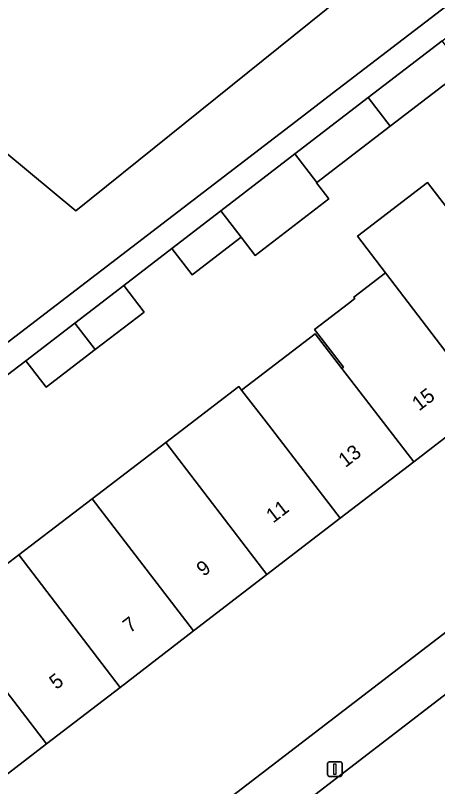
# Model space of a CAD drawing. Extents: x 159352 to 160617, y 385888 to 387323.
# Drawn here: x 159771.7 to 159800.7, y 386870.8 to 386923.8 of the extents above; entities that cross this region are included whole.
import ezdxf

# ---------------------------------------------------------------- set-up
doc = ezdxf.new("R2010")
doc.units = 0
for name, color, linetype in [('IMGEO_Erf', 7, 'Continuous'), ('IMGEO_Groenvoorziening', 7, 'Continuous'), ('IMGEO_Lichtmast', 7, 'Continuous'), ('IMGEO_Pand', 7, 'Continuous'), ('IMGEO_Pand_nummerreeks', 7, 'Continuous'), ('IMGEO_Rijbaan_lokaal_open', 7, 'Continuous'), ('IMGEO_Voetpad_open', 7, 'Continuous')]:
    doc.layers.add(name, color=color, linetype=linetype)

msp = doc.modelspace()

# ---------------------------------------------------------------- linework, layer by layer
at = {"layer": 'IMGEO_Erf'}
msp.add_lwpolyline([(159860.725, 386927.055), (159853.856, 386936.105), (159849.215, 386932.539), (159849.641, 386931.985), (159844.498, 386928.033), (159839.446, 386924.152), (159834.401, 386920.276), (159829.349, 386916.394), (159824.296, 386912.512), (159819.251, 386908.636), (159814.206, 386904.76), (159809.154, 386900.878), (159804.102, 386896.997), (159799.065, 386893.127), (159794.013, 386889.245), (159788.968, 386885.369), (159783.932, 386881.5), (159778.871, 386877.611), (159773.819, 386873.73), (159768.774, 386869.854), (159763.584, 386865.866), (159761.45, 386868.643), (159758.956, 386866.727), (159767.092, 386855.2)], close=True, dxfattribs=at)
for points in [[(159807.592, 386924.019), (159802.531, 386920.13), (159797.445, 386916.222), (159792.397, 386912.342), (159792.383, 386912.332), (159793.234, 386911.226), (159788.174, 386907.337), (159787.208, 386908.58), (159783.838, 386905.99), (159782.438, 386907.816), (159780.732, 386906.505), (159779.124, 386905.269), (159780.528, 386903.43), (159777.15, 386900.851), (159773.785, 386898.266), (159772.383, 386900.09), (159770.652, 386898.759)], [(159766.818, 386882.843), (159771.901, 386886.729), (159776.943, 386890.583), (159782.023, 386894.467), (159787.042, 386898.304), (159787.232, 386898.058), (159792.286, 386901.947), (159794.13, 386899.559), (159794.232, 386899.637), (159792.237, 386902.233), (159794.578, 386904.032), (159795.015, 386904.369), (159794.943, 386904.462), (159797.127, 386906.141), (159795.2, 386908.668), (159800.015, 386912.346), (159801.94, 386909.839)]]:
    msp.add_lwpolyline(points, dxfattribs=at)
at = {"layer": 'IMGEO_Groenvoorziening'}
msp.add_lwpolyline([(159812.301, 387007.409), (159811.561, 387006.471), (159810.681, 387004.435), (159804.942, 386990.514), (159791.233, 386957.826), (159786.993, 386952.388), (159757.688, 386914.015), (159739.847, 386891.186), (159738.432, 386889.367), (159738.656, 386889.094), (159745.023, 386881.34), (159791.255, 386916.774), (159793.459, 386918.463), (159826.254, 386943.598), (159830.425, 386946.795), (159824.988, 386949.948), (159819.622, 386954.983), (159818.184, 386956.527), (159816.563, 386958.532), (159815.161, 386960.695)], dxfattribs=at)
for points in [[(159808.042, 386936.349), (159802.839, 386942.436), (159796.786, 386946.987), (159791.292, 386950.249), (159766.183, 386918.412), (159775.837, 386910.397)], [(159796.786, 386946.987), (159802.839, 386942.436), (159808.042, 386936.349), (159775.837, 386910.397), (159766.183, 386918.412), (159791.292, 386950.249)]]:
    msp.add_lwpolyline(points, close=True, dxfattribs=at)
at = {"layer": 'IMGEO_Lichtmast'}
for p, q in [((159793.147, 386871.587), (159793.147, 386872.387)), ((159793.147, 386872.387), (159793.147, 386871.587)), ((159793.247, 386872.487), (159794.037, 386872.487)), ((159794.037, 386872.487), (159793.247, 386872.487)), ((159794.137, 386872.387), (159794.137, 386871.587)), ((159794.137, 386871.587), (159794.137, 386872.387)), ((159794.037, 386871.487), (159793.247, 386871.487)), ((159793.247, 386871.487), (159794.037, 386871.487))]:
    msp.add_line(p, q, dxfattribs=at)
msp.add_lwpolyline([(159793.567, 386872.362), (159793.717, 386872.362), (159793.717, 386871.612), (159793.567, 386871.612), (159793.567, 386872.362)], dxfattribs=at)
for centre, start, end in [((159793.247, 386872.387), 90, 180), ((159793.247, 386872.387), 90, 180), ((159794.037, 386872.387), 0, 90), ((159794.037, 386872.387), 360, 90), ((159793.247, 386871.587), 180, 270), ((159793.247, 386871.587), 180, 270), ((159794.037, 386871.587), 270, 0), ((159794.037, 386871.587), 270, 0)]:
    msp.add_arc(centre, 0.1, start, end, dxfattribs=at)
at = {"layer": 'IMGEO_Pand'}
for points in [[(159802.531, 386920.13), (159801.031, 386922.104), (159795.941, 386918.193), (159797.445, 386916.222)], [(159797.445, 386916.222), (159795.941, 386918.193), (159790.893, 386914.313), (159792.397, 386912.342)], [(159785.808, 386910.406), (159787.208, 386908.58), (159788.174, 386907.337), (159793.234, 386911.226), (159792.383, 386912.332), (159792.397, 386912.342), (159790.893, 386914.313)], [(159802.243, 386909.935), (159802.177, 386910.021), (159801.94, 386909.839), (159800.015, 386912.346), (159795.2, 386908.668), (159797.127, 386906.141), (159804.102, 386896.997), (159809.154, 386900.878)], [(159787.208, 386908.58), (159785.808, 386910.406), (159782.438, 386907.816), (159783.838, 386905.99)], [(159797.127, 386906.141), (159794.943, 386904.462), (159795.015, 386904.369), (159794.578, 386904.032), (159792.237, 386902.233), (159794.232, 386899.637), (159794.13, 386899.559), (159799.065, 386893.127), (159804.102, 386896.997)], [(159779.124, 386905.269), (159775.754, 386902.68), (159777.15, 386900.851), (159780.528, 386903.43)], [(159777.15, 386900.851), (159775.754, 386902.68), (159772.383, 386900.09), (159773.785, 386898.266)], [(159794.13, 386899.559), (159792.286, 386901.947), (159787.232, 386898.058), (159789.069, 386895.67), (159794.013, 386889.245), (159799.065, 386893.127)], [(159789.069, 386895.67), (159787.232, 386898.058), (159787.042, 386898.304), (159782.023, 386894.467), (159788.968, 386885.369), (159794.013, 386889.245)], [(159782.023, 386894.467), (159776.943, 386890.583), (159783.932, 386881.5), (159788.968, 386885.369)], [(159771.901, 386886.729), (159778.871, 386877.611), (159783.932, 386881.5), (159776.943, 386890.583)], [(159766.818, 386882.843), (159773.819, 386873.73), (159778.871, 386877.611), (159771.901, 386886.729)], [(159761.747, 386878.968), (159763.824, 386876.274), (159768.774, 386869.854), (159773.819, 386873.73), (159766.818, 386882.843)]]:
    msp.add_lwpolyline(points, close=True, dxfattribs=at)
at = {"layer": 'IMGEO_Rijbaan_lokaal_open'}
msp.add_lwpolyline([(159802.886, 386878.378), (159776.892, 386858.385), (159772.495, 386855.033), (159776.733, 386849.497), (159780.404, 386852.307), (159794.663, 386863.226), (159805.279, 386871.391), (159807.171, 386872.847)], close=True, dxfattribs=at)
at = {"layer": 'IMGEO_Voetpad_open'}
for points in [[(159889.583, 386946.772), (159888.444, 386948.254), (159867.142, 386931.956), (159860.725, 386927.055), (159767.092, 386855.2), (159764.634, 386853.314), (159759.06, 386849.037), (159757.568, 386847.881), (159754.463, 386845.502), (159754.341, 386845.409), (159711.401, 386812.51)], [(159830.425, 386946.795), (159826.254, 386943.598), (159793.459, 386918.463), (159791.255, 386916.774), (159745.023, 386881.34), (159744.809, 386881.176), (159747.26, 386877.795), (159763.841, 386856.794)], [(159770.652, 386898.759), (159772.383, 386900.09), (159775.754, 386902.68), (159779.124, 386905.269), (159780.732, 386906.505), (159782.438, 386907.816), (159785.808, 386910.406), (159790.893, 386914.313), (159795.941, 386918.193), (159801.031, 386922.104), (159806.095, 386925.995), (159809.169, 386928.357), (159811.151, 386929.88), (159813.133, 386931.404), (159816.209, 386933.768), (159819.131, 386936.013), (159821.193, 386937.597), (159823.255, 386939.181), (159826.343, 386941.554), (159829.201, 386943.75)], [(159713.453, 386809.756), (159720.361, 386815.054), (159727.611, 386820.614), (159753.142, 386840.278), (159757.655, 386843.719), (159772.495, 386855.033), (159776.892, 386858.385), (159802.886, 386878.378)]]:
    msp.add_lwpolyline(points, dxfattribs=at)

# ---------------------------------------------------------------- texts
at = {"layer": 'IMGEO_Pand_nummerreeks'}
for s, rotation, p in [('15', 37.5345, (159799.432, 386896.587)), ('13', 37.5345, (159794.37, 386892.697)), ('11', 37.5345, (159789.398, 386888.877)), ('9', 37.5357, (159784.611, 386885.199)), ('7', 37.5357, (159779.549, 386881.309)), ('5', 37.5357, (159774.487, 386877.42))]:
    msp.add_text(s, height=1, rotation=rotation, dxfattribs=at).set_placement(p)

doc.saveas('drawing.dxf')
